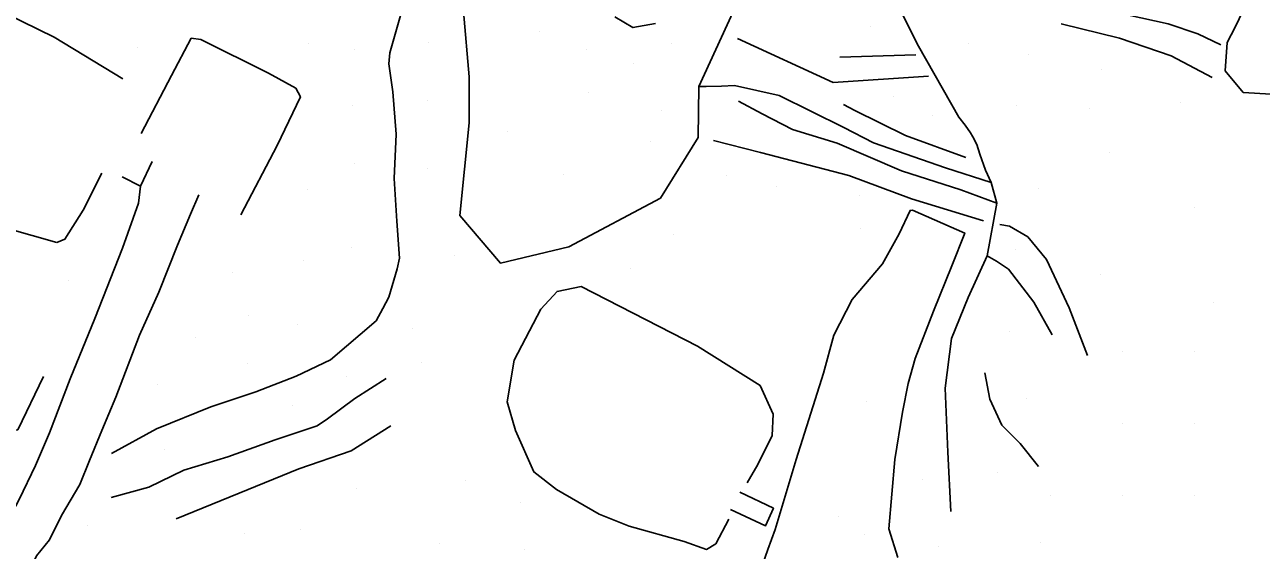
# Model space of a CAD drawing. Extents: x 1497074 to 1501343, y 481943 to 486114.
# Drawn here: x 1499095.8 to 1499353.3, y 483165.4 to 483274.9 of the extents above; entities that cross this region are included whole.
import ezdxf

# ---------------------------------------------------------------- set-up
doc = ezdxf.new("R2010")
doc.units = 0
for name, color, linetype in [('PH Exist DTM Breakline', 7, 'Continuous'), ('PH Exist DTM Obscure Area', 7, 'Continuous'), ('PH Exist DTM Point', 7, 'Continuous')]:
    doc.layers.add(name, color=color, linetype=linetype)

msp = doc.modelspace()

# ---------------------------------------------------------------- linework, layer by layer
at = {"layer": 'PH Exist DTM Breakline'}
for points in [[(1499116.19, 483263.58), (1499101.88, 483272.31), (1499078.28, 483283.89), (1499061.03, 483291.76), (1499057, 483291.43), (1499055.94, 483290.1), (1499048.7, 483274.69), (1499045.55, 483266.52), (1499045.64, 483259.89), (1499050.14, 483254.28), (1499063.8, 483246.49), (1499077.78, 483238.85), (1499092.15, 483232.4), (1499102.46, 483229.52)], [(1498891.33, 483288.11), (1498899.51, 483282.51), (1498927.8, 483268.93), (1498966.91, 483251.44), (1498995.48, 483238.1), (1499022.34, 483224.12), (1499047.55, 483211.49), (1499069.72, 483200.24), (1499083.08, 483193.22), (1499090.34, 483190.11), (1499094.29, 483190.52), (1499099.66, 483201.57)], [(1499293.21, 483251.56), (1499292.69, 483252.33), (1499291.63, 483253.97), (1499290.32, 483255.65), (1499281.88, 483270.38), (1499273.13, 483287.88)], [(1499113.8, 483185.53), (1499123.19, 483190.71), (1499134.51, 483195.25), (1499143.88, 483198.42), (1499152.3, 483201.64), (1499159.41, 483205.04), (1499168.98, 483213.2), (1499170.33, 483215.75), (1499171.58, 483218.14), (1499173.32, 483224.03), (1499173.79, 483226.28), (1499173.23, 483233.97), (1499172.7, 483242.84), (1499173.14, 483252.07), (1499172.45, 483260.9), (1499171.6, 483266.72), (1499171.78, 483269.03), (1499174.32, 483277.74), (1499174.59, 483287.01)], [(1499344.87, 483270.66), (1499340.08, 483272.98), (1499333.85, 483275.07), (1499325.31, 483276.97), (1499320.83, 483277.51), (1499311.48, 483279.82)], [(1499243.21, 483277.43), (1499236.12, 483262), (1499236.02, 483251.41), (1499228.13, 483238.73), (1499209.09, 483228.64), (1499194.87, 483225.18), (1499186.35, 483235.12), (1499188.29, 483254.43), (1499188.29, 483264.05), (1499187.16, 483277.65)], [(1499343.02, 483263.92), (1499334.53, 483268.39), (1499323.72, 483272.06), (1499311.59, 483275.08)], [(1499119.98, 483252.23), (1499126.33, 483264.3), (1499130.43, 483272.05), (1499132.41, 483271.8), (1499146.54, 483264.8), (1499152.23, 483261.64), (1499153.16, 483259.85), (1499148.36, 483249.72), (1499140.79, 483235.31)], [(1499283.97, 483264.18), (1499264.09, 483262.85), (1499244.21, 483272.04)], [(1499281.32, 483268.6), (1499265.53, 483268.14)], [(1499266.37, 483253.44), (1499252.89, 483260.12), (1499243.54, 483262.21), (1499240.88, 483262.07), (1499237.7, 483262.03), (1499236.12, 483262)], [(1499298.22, 483237.69), (1499290.68, 483240.48), (1499278.33, 483244.44), (1499264.95, 483250.24), (1499255.67, 483253.02), (1499249.34, 483256.35), (1499244.41, 483258.94)], [(1499291.74, 483247.23), (1499279.2, 483251.8), (1499268.65, 483257.02), (1499266.29, 483258.26)], [(1499296.99, 483242.02), (1499287.48, 483245.09), (1499272.54, 483250.29), (1499266.37, 483253.44)], [(1499288.74, 483209.5), (1499292.21, 483218.03), (1499296.22, 483226.71), (1499298.22, 483237.69), (1499296.99, 483242.02), (1499295.87, 483244.6), (1499294.64, 483247.9), (1499294.06, 483249.93), (1499293.21, 483251.56)], [(1499295.44, 483234.04), (1499280.41, 483238.59), (1499267.4, 483243.44), (1499249, 483248.26), (1499239.23, 483250.73)], [(1499073.74, 483161.49), (1499078.81, 483161.64), (1499084.17, 483164.06), (1499085.09, 483165.97), (1499087.12, 483167.59), (1499089.39, 483168.02), (1499091.83, 483170.68), (1499094.61, 483175.97), (1499097.99, 483183.09), (1499100.93, 483189.89), (1499105.2, 483201.09), (1499110.37, 483213.65), (1499116.09, 483228.32), (1499119.47, 483237.73), (1499119.85, 483241.27), (1499122.29, 483246.42)], [(1499102.46, 483229.52), (1499104.12, 483230.21), (1499107.91, 483236.27), (1499111.82, 483243.95)], [(1499119.85, 483241.27), (1499116.02, 483243.2)], [(1499097.24, 483149.7), (1499096.87, 483152.08), (1499096.72, 483157.6), (1499097.15, 483161.97), (1499098.22, 483164.22), (1499100.93, 483167.56), (1499103.4, 483172.66), (1499107.24, 483179.09), (1499109.27, 483184.12), (1499111.84, 483190.37), (1499114.76, 483197.29), (1499119.69, 483210.2), (1499123.72, 483219.2), (1499127.56, 483228.97), (1499130.25, 483235.4), (1499132.03, 483239.44)], [(1499246.12, 483152.97), (1499250.49, 483165.55), (1499252.06, 483169.75), (1499256.42, 483184.29), (1499262.08, 483202.3), (1499264.23, 483210.19), (1499268.07, 483217.65), (1499274.39, 483225.09), (1499277.84, 483231.33), (1499280.14, 483236.21), (1499280.65, 483236.25), (1499291.51, 483231.48), (1499288.83, 483224.65), (1499285.04, 483215.22), (1499281.22, 483205.34), (1499279.71, 483200.11), (1499278.58, 483194.16), (1499276.97, 483184.28), (1499275.68, 483169.85), (1499277.56, 483163.91)], [(1499317.09, 483205.96), (1499313.23, 483215.93), (1499308.53, 483225.94), (1499304.66, 483230.67), (1499300.83, 483232.89), (1499298.86, 483233.28)], [(1499309.71, 483210.29), (1499305.88, 483217.12), (1499300.63, 483223.94), (1499298.13, 483225.65), (1499296.22, 483226.71)], [(1499242.36, 483171.85), (1499239.67, 483166.74), (1499237.73, 483165.58), (1499233.06, 483167.25), (1499221.6, 483170.45), (1499215.42, 483172.9), (1499206.48, 483178.05), (1499201.76, 483181.73), (1499197.98, 483190.35), (1499196.22, 483196.31), (1499197.69, 483205.02), (1499203.27, 483215.64), (1499206.62, 483219.32), (1499211.64, 483220.38), (1499235.84, 483207.89), (1499248.92, 483199.7), (1499251.64, 483193.75), (1499251.44, 483189.28), (1499248.41, 483183.28), (1499246.24, 483179.45)], [(1499288.62, 483173.48), (1499288.03, 483185.85), (1499287.42, 483199.18), (1499288.74, 483209.5)], [(1499306.86, 483182.86), (1499303.06, 483187.66), (1499299.24, 483191.45), (1499296.76, 483196.86), (1499295.72, 483202.38)], [(1499113.78, 483176.39), (1499121.63, 483178.53), (1499128.86, 483182.09), (1499138.05, 483184.89), (1499147.9, 483188.4), (1499156.66, 483191.31), (1499158.8, 483192.78), (1499164.5, 483197.05), (1499171.04, 483201.16)], [(1499127.28, 483171.92), (1499140.44, 483177.31), (1499152.82, 483182.34), (1499163.75, 483186.11), (1499171.98, 483191.32)], [(1499242.73, 483173.88), (1499250.03, 483170.5), (1499251.67, 483174.17), (1499244.68, 483177.54)]]:
    msp.add_lwpolyline(points, dxfattribs=at)
at = {"layer": 'PH Exist DTM Obscure Area'}
for points in [[(1499431.58, 483316.16), (1499450.67, 483291.29), (1499471.05, 483270.93), (1499484.88, 483260.35), (1499492.57, 483251.23), (1499490.58, 483239.59), (1499481.24, 483230.65), (1499467.63, 483225.52), (1499457.84, 483236.22), (1499452.67, 483256.35), (1499444.92, 483266.94), (1499432.07, 483272.82), (1499415.07, 483266.68), (1499403.61, 483259.14), (1499382.1, 483263.83), (1499361.96, 483267.68), (1499357.73, 483264.42), (1499355.34, 483260.39), (1499349.51, 483260.77), (1499345.76, 483265.29)], [(1499345.76, 483265.29), (1499346.2, 483271.19), (1499347.85, 483274.37), (1499352, 483283.09)], [(1499227.12, 483275.12), (1499222.4, 483274.28), (1499218.62, 483276.5)]]:
    msp.add_lwpolyline(points, dxfattribs=at)
at = {"layer": 'PH Exist DTM Point'}
for p, q in [((1499271.83, 483274.56), (1499271.83, 483274.56)), ((1499202.86, 483273.52), (1499202.86, 483273.52)), ((1499119.16, 483270.23), (1499119.16, 483270.23)), ((1499154.9, 483270.87), (1499154.9, 483270.87)), ((1499164.36, 483269.69), (1499164.36, 483269.69)), ((1499179.93, 483271.16), (1499179.93, 483271.16)), ((1499212.71, 483269.69), (1499212.71, 483269.69)), ((1499230.44, 483270.87), (1499230.44, 483270.87)), ((1499292.21, 483270.89), (1499292.21, 483270.89)), ((1499222.49, 483266.79), (1499222.49, 483266.79)), ((1499304.81, 483268.69), (1499304.81, 483268.69)), ((1499320.1, 483265.45), (1499320.1, 483265.45)), ((1499179.73, 483259.18), (1499179.73, 483259.18)), ((1499213.09, 483260.73), (1499213.09, 483260.73)), ((1499276.74, 483259.89), (1499276.74, 483259.89)), ((1499164.09, 483258.02), (1499164.09, 483258.02)), ((1499228.3, 483256.92), (1499228.3, 483256.92)), ((1499302.24, 483258.02), (1499302.24, 483258.02)), ((1499317.4, 483257.46), (1499317.4, 483257.46)), ((1499336.53, 483258.65), (1499336.53, 483258.65)), ((1499284.78, 483255.91), (1499284.78, 483255.91)), ((1499196.24, 483252.61), (1499196.24, 483252.61)), ((1499226.07, 483250.56), (1499226.07, 483250.56)), ((1499164.35, 483246.07), (1499164.35, 483246.07)), ((1499321.66, 483248.16), (1499321.66, 483248.16)), ((1499179.56, 483244.98), (1499179.56, 483244.98)), ((1499207.94, 483243.62), (1499207.94, 483243.62)), ((1499241.89, 483243.38), (1499241.89, 483243.38)), ((1499252.25, 483241.09), (1499252.25, 483241.09)), ((1499154.72, 483240.63), (1499154.72, 483240.63)), ((1499269.57, 483239.39), (1499269.57, 483239.39)), ((1499306.79, 483240.67), (1499306.79, 483240.67)), ((1499339.37, 483236.71), (1499339.37, 483236.71)), ((1499230.83, 483231.18), (1499230.83, 483231.18)), ((1499269.78, 483232.53), (1499269.78, 483232.53)), ((1499163.83, 483228.47), (1499163.83, 483228.47)), ((1499302.11, 483228.1), (1499302.11, 483228.1)), ((1499153.85, 483225.67), (1499153.85, 483225.67)), ((1499185.29, 483226.82), (1499185.29, 483226.82)), ((1499139.12, 483223.27), (1499139.12, 483223.27)), ((1499221.96, 483224.14), (1499221.96, 483224.14)), ((1499319.69, 483222.87), (1499319.69, 483222.87)), ((1499104.82, 483221.59), (1499104.82, 483221.59)), ((1499343.36, 483217.12), (1499343.36, 483217.12)), ((1499142.3, 483214.4), (1499142.3, 483214.4)), ((1499152.48, 483212.43), (1499152.48, 483212.43)), ((1499176.46, 483211.63), (1499176.46, 483211.63)), ((1499300.93, 483210.94), (1499300.93, 483210.94)), ((1499131.26, 483209.75), (1499131.26, 483209.75)), ((1499324.29, 483206.76), (1499324.29, 483206.76)), ((1499339.29, 483206.76), (1499339.29, 483206.76)), ((1499142.15, 483204.36), (1499142.15, 483204.36)), ((1499178.31, 483204.54), (1499178.31, 483204.54)), ((1499123.41, 483200), (1499123.41, 483200)), ((1499162.8, 483201.7), (1499162.8, 483201.7)), ((1499304.42, 483196.97), (1499304.42, 483196.97)), ((1499151.6, 483195.62), (1499151.6, 483195.62)), ((1499271.1, 483196.36), (1499271.1, 483196.36)), ((1499324.29, 483191.76), (1499324.29, 483191.76)), ((1499339.29, 483191.76), (1499339.29, 483191.76)), ((1499124.82, 483186.46), (1499124.82, 483186.46)), ((1499298.33, 483181.51), (1499298.33, 483181.51)), ((1499187.45, 483180), (1499187.45, 483180)), ((1499282.71, 483180.1), (1499282.71, 483180.1)), ((1499164.88, 483178.17), (1499164.88, 483178.17)), ((1499309.29, 483176.76), (1499309.29, 483176.76)), ((1499324.29, 483176.76), (1499324.29, 483176.76)), ((1499339.29, 483176.76), (1499339.29, 483176.76)), ((1499198.97, 483175.26), (1499198.97, 483175.26)), ((1499265.3, 483172.49), (1499265.3, 483172.49)), ((1499108.93, 483170.66), (1499108.93, 483170.66)), ((1499141.62, 483168.96), (1499141.62, 483168.96)), ((1499153.1, 483169.79), (1499153.1, 483169.79)), ((1499270.57, 483168.79), (1499270.57, 483168.79)), ((1499182.12, 483166.75), (1499182.12, 483166.75)), ((1499286.15, 483166.27), (1499286.15, 483166.27)), ((1499307.39, 483167.02), (1499307.39, 483167.02)), ((1499199.88, 483165.61), (1499199.88, 483165.61))]:
    msp.add_line(p, q, dxfattribs=at)

doc.saveas('drawing.dxf')
